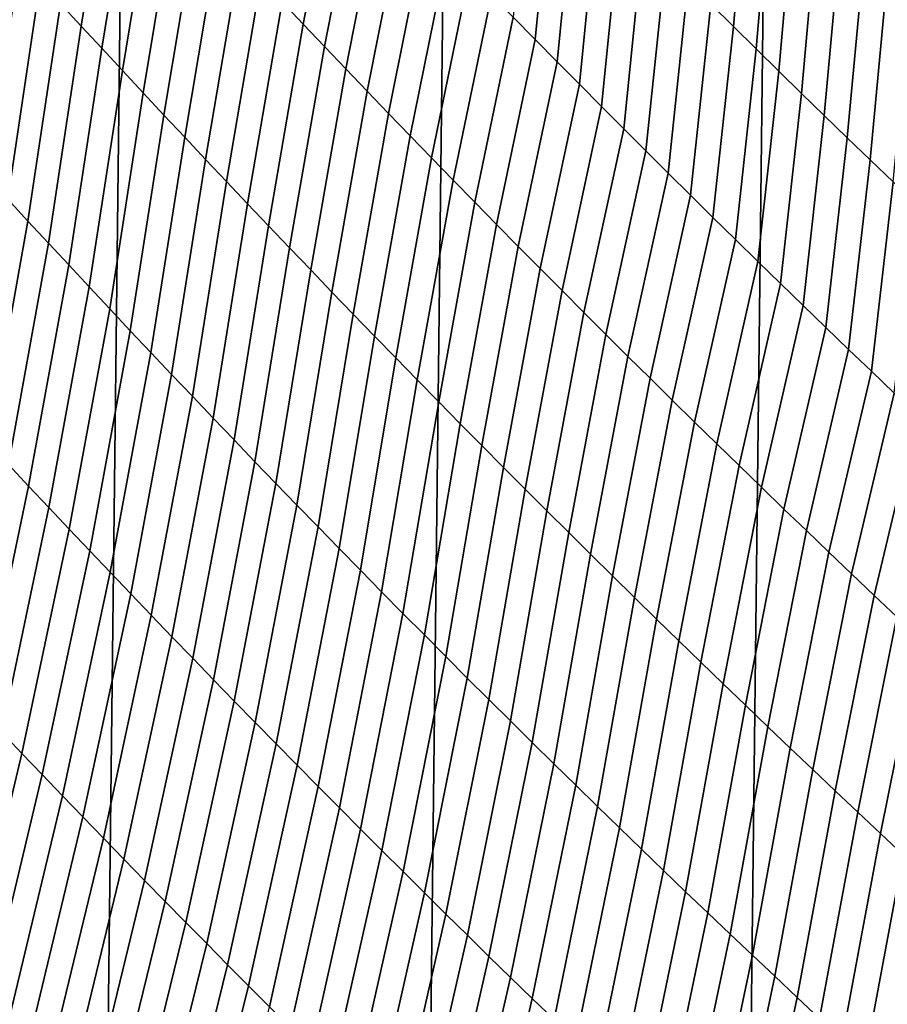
# Model space of a CAD drawing. Header units: metres. Extents: x -240 to 45, y -77 to 27.
# Tile 790 of 1056: x 5.89 to 7.52, y -21.22 to -19.38. Entities that reach past the tile are written whole.
import ezdxf

# ---------------------------------------------------------------- set-up
doc = ezdxf.new("R2010")
doc.units = ezdxf.units.M
doc.layers.add('solid_102011X2', color=7, linetype='CONTINUOUS')

msp = doc.modelspace()

# ---------------------------------------------------------------- linework, layer by layer
at = {"layer": 'solid_102011X2'}
for points in [[(6.002442, 26.115765), (5.392362, -26.246609), (4.77797, -26.364157), (5.392083, 26.246679)], [(6.608932, 25.971432), (6.00279, -26.115679), (5.392362, -26.246609), (6.002442, 26.115765)], [(7.211205, 25.813818), (6.609337, -25.971336), (6.00279, -26.115679), (6.608932, 25.971432)], [(7.809117, 25.64296), (7.211634, -25.813719), (6.609337, -25.971336), (7.211205, 25.813818)], [(8.402597, 25.458912), (7.809518, -25.642859), (7.211634, -25.813719), (7.809117, 25.64296)], [(5.969896, -19.349768, 117.191628), (6.008414, -19.391554, 117.223587), (6.070363, -19.00919, 117.513634), (6.031466, -18.966875, 117.482529)], [(6.384977, -19.346243, 117.759544), (6.424743, -19.388172, 117.789925), (6.492775, -19.037134, 118.098877), (6.45249, -18.994665, 118.069321)], [(6.008414, -19.391554, 117.223587), (6.047029, -19.433308, 117.25547), (6.109353, -19.051468, 117.544655), (6.070363, -19.00919, 117.513634)], [(6.818585, -19.374884, 118.332672), (6.859761, -19.416836, 118.361572), (6.894911, -19.055883, 118.65992), (6.853329, -19.013491, 118.631844)], [(7.188754, -19.350771, 118.854507), (7.231132, -19.392626, 118.882034), (7.260632, -19.049738, 119.190201), (7.21784, -19.007521, 119.163513)], [(6.424743, -19.388172, 117.789925), (6.464609, -19.430054, 117.820236), (6.533156, -19.079552, 118.128357), (6.492775, -19.037134, 118.098877)], [(6.047029, -19.433308, 117.25547), (6.085743, -19.475025, 117.28727), (6.148438, -19.093706, 117.575592), (6.109353, -19.051468, 117.544655)], [(6.859761, -19.416836, 118.361572), (6.901039, -19.458727, 118.390411), (6.936591, -19.098209, 118.68792), (6.894911, -19.055883, 118.65992)], [(7.231132, -19.392626, 118.882034), (7.273612, -19.434412, 118.909492), (7.303522, -19.091881, 119.216827), (7.260632, -19.049738, 119.190201)], [(6.085743, -19.475025, 117.28727), (6.124557, -19.516706, 117.318985), (6.187619, -19.135904, 117.606453), (6.148438, -19.093706, 117.575592)], [(6.464609, -19.430054, 117.820236), (6.504576, -19.471884, 117.850471), (6.573636, -19.121912, 118.157768), (6.533156, -19.079552, 118.128357)], [(7.273612, -19.434412, 118.909492), (7.316194, -19.476128, 118.93689), (7.34651, -19.133951, 119.243385), (7.303522, -19.091881, 119.216827)], [(6.901039, -19.458727, 118.390411), (6.942418, -19.500555, 118.419174), (6.97837, -19.140471, 118.715858), (6.936591, -19.098209, 118.68792)], [(6.504576, -19.471884, 117.850471), (6.544642, -19.513664, 117.88063), (6.614213, -19.164219, 118.187096), (6.573636, -19.121912, 118.157768)], [(7.316194, -19.476128, 118.93689), (7.358878, -19.517773, 118.964218), (7.389598, -19.175949, 119.269875), (7.34651, -19.133951, 119.243385)], [(6.124557, -19.516706, 117.318985), (6.16347, -19.55835, 117.350624), (6.226896, -19.178061, 117.63723), (6.187619, -19.135904, 117.606453)], [(6.942418, -19.500555, 118.419174), (6.9839, -19.54232, 118.447868), (7.020247, -19.182667, 118.743721), (6.97837, -19.140471, 118.715858)], [(6.544642, -19.513664, 117.88063), (6.584811, -19.555391, 117.910721), (6.654888, -19.206469, 118.216354), (6.614213, -19.164219, 118.187096)], [(6.16347, -19.55835, 117.350624), (6.202483, -19.599953, 117.382187), (6.266269, -19.220175, 117.667923), (6.226896, -19.178061, 117.63723)], [(6.9839, -19.54232, 118.447868), (7.025484, -19.584021, 118.476501), (7.062223, -19.224794, 118.771523), (7.020247, -19.182667, 118.743721)], [(7.358878, -19.517773, 118.964218), (7.401665, -19.559345, 118.991478), (7.432785, -19.217871, 119.296303), (7.389598, -19.175949, 119.269875)], [(6.584811, -19.555391, 117.910721), (6.625082, -19.597065, 117.940735), (6.695662, -19.248663, 118.245537), (6.654888, -19.206469, 118.216354)], [(6.202483, -19.599953, 117.382187), (6.241598, -19.641518, 117.413666), (6.30574, -19.262243, 117.69854), (6.266269, -19.220175, 117.667923)], [(7.025484, -19.584021, 118.476501), (7.067172, -19.625658, 118.505058), (7.1043, -19.266855, 118.799248), (7.062223, -19.224794, 118.771523)], [(7.401665, -19.559345, 118.991478), (7.444556, -19.600847, 119.018669), (7.476071, -19.259718, 119.322662), (7.432785, -19.217871, 119.296303)], [(6.241598, -19.641518, 117.413666), (6.280813, -19.683039, 117.445076), (6.345309, -19.304266, 117.72908), (6.30574, -19.262243, 117.69854)], [(6.625082, -19.597065, 117.940735), (6.665454, -19.638683, 117.970673), (6.736537, -19.290796, 118.274651), (6.695662, -19.248663, 118.245537)], [(7.444556, -19.600847, 119.018669), (7.48755, -19.642279, 119.045799), (7.519459, -19.301491, 119.348961), (7.476071, -19.259718, 119.322662)], [(5.832689, -19.674622, 116.862541), (5.870648, -19.715837, 116.895439), (5.931476, -19.307947, 117.159584), (5.893152, -19.266096, 117.127457)], [(7.067172, -19.625658, 118.505058), (7.108963, -19.667231, 118.533546), (7.146477, -19.308847, 118.826912), (7.1043, -19.266855, 118.799248)], [(6.665454, -19.638683, 117.970673), (6.70593, -19.680248, 118.000542), (6.777511, -19.33287, 118.303696), (6.736537, -19.290796, 118.274651)], [(5.870648, -19.715837, 116.895439), (5.908709, -19.757025, 116.928261), (5.969896, -19.349768, 117.191628), (5.931476, -19.307947, 117.159584)], [(6.280813, -19.683039, 117.445076), (6.320131, -19.724518, 117.476402), (6.384977, -19.346243, 117.759544), (6.345309, -19.304266, 117.72908)], [(7.108963, -19.667231, 118.533546), (7.150859, -19.708738, 118.561966), (7.188754, -19.350771, 118.854507), (7.146477, -19.308847, 118.826912)], [(7.48755, -19.642279, 119.045799), (7.530648, -19.683636, 119.072861), (7.562947, -19.343187, 119.375198), (7.519459, -19.301491, 119.348961)], [(6.70593, -19.680248, 118.000542), (6.74651, -19.721756, 118.030342), (6.818585, -19.374884, 118.332672), (6.777511, -19.33287, 118.303696)], [(5.908709, -19.757025, 116.928261), (5.946871, -19.798182, 116.960999), (6.008414, -19.391554, 117.223587), (5.969896, -19.349768, 117.191628)], [(6.320131, -19.724518, 117.476402), (6.359552, -19.765955, 117.507652), (6.424743, -19.388172, 117.789925), (6.384977, -19.346243, 117.759544)], [(7.150859, -19.708738, 118.561966), (7.192859, -19.750179, 118.590324), (7.231132, -19.392626, 118.882034), (7.188754, -19.350771, 118.854507)], [(5.946871, -19.798182, 116.960999), (5.985135, -19.83931, 116.99366), (6.047029, -19.433308, 117.25547), (6.008414, -19.391554, 117.223587)], [(6.359552, -19.765955, 117.507652), (6.399076, -19.807344, 117.538826), (6.464609, -19.430054, 117.820236), (6.424743, -19.388172, 117.789925)], [(6.74651, -19.721756, 118.030342), (6.787193, -19.763206, 118.060074), (6.859761, -19.416836, 118.361572), (6.818585, -19.374884, 118.332672)], [(7.192859, -19.750179, 118.590324), (7.234964, -19.791555, 118.618607), (7.273612, -19.434412, 118.909492), (7.231132, -19.392626, 118.882034)], [(6.787193, -19.763206, 118.060074), (6.827981, -19.8046, 118.089737), (6.901039, -19.458727, 118.390411), (6.859761, -19.416836, 118.361572)], [(5.985135, -19.83931, 116.99366), (6.023501, -19.880405, 117.026237), (6.085743, -19.475025, 117.28727), (6.047029, -19.433308, 117.25547)], [(6.399076, -19.807344, 117.538826), (6.438704, -19.84869, 117.569931), (6.504576, -19.471884, 117.850471), (6.464609, -19.430054, 117.820236)], [(7.234964, -19.791555, 118.618607), (7.277174, -19.832865, 118.646828), (7.316194, -19.476128, 118.93689), (7.273612, -19.434412, 118.909492)], [(6.827981, -19.8046, 118.089737), (6.868875, -19.845934, 118.119331), (6.942418, -19.500555, 118.419174), (6.901039, -19.458727, 118.390411)], [(6.023501, -19.880405, 117.026237), (6.061971, -19.921469, 117.058739), (6.124557, -19.516706, 117.318985), (6.085743, -19.475025, 117.28727)], [(6.438704, -19.84869, 117.569931), (6.478437, -19.889986, 117.60096), (6.544642, -19.513664, 117.88063), (6.504576, -19.471884, 117.850471)], [(7.277174, -19.832865, 118.646828), (7.31949, -19.874107, 118.674973), (7.358878, -19.517773, 118.964218), (7.316194, -19.476128, 118.93689)], [(6.868875, -19.845934, 118.119331), (6.909873, -19.887209, 118.148849), (6.9839, -19.54232, 118.447868), (6.942418, -19.500555, 118.419174)], [(6.061971, -19.921469, 117.058739), (6.100543, -19.962498, 117.091164), (6.16347, -19.55835, 117.350624), (6.124557, -19.516706, 117.318985)], [(6.478437, -19.889986, 117.60096), (6.518275, -19.931234, 117.631912), (6.584811, -19.555391, 117.910721), (6.544642, -19.513664, 117.88063)], [(7.31949, -19.874107, 118.674973), (7.361913, -19.915281, 118.703056), (7.401665, -19.559345, 118.991478), (7.358878, -19.517773, 118.964218)], [(6.100543, -19.962498, 117.091164), (6.139221, -20.00349, 117.123512), (6.202483, -19.599953, 117.382187), (6.16347, -19.55835, 117.350624)], [(6.518275, -19.931234, 117.631912), (6.558218, -19.972435, 117.662788), (6.625082, -19.597065, 117.940735), (6.584811, -19.555391, 117.910721)], [(6.909873, -19.887209, 118.148849), (6.950978, -19.928423, 118.178307), (7.025484, -19.584021, 118.476501), (6.9839, -19.54232, 118.447868)], [(7.361913, -19.915281, 118.703056), (7.404442, -19.956387, 118.731064), (7.444556, -19.600847, 119.018669), (7.401665, -19.559345, 118.991478)], [(6.950978, -19.928423, 118.178307), (6.992189, -19.96958, 118.207687), (7.067172, -19.625658, 118.505058), (7.025484, -19.584021, 118.476501)], [(6.139221, -20.00349, 117.123512), (6.178003, -20.044447, 117.155785), (6.241598, -19.641518, 117.413666), (6.202483, -19.599953, 117.382187)], [(6.558218, -19.972435, 117.662788), (6.598268, -20.013582, 117.693604), (6.665454, -19.638683, 117.970673), (6.625082, -19.597065, 117.940735)], [(7.404442, -19.956387, 118.731064), (7.447078, -19.997423, 118.75901), (7.48755, -19.642279, 119.045799), (7.444556, -19.600847, 119.018669)], [(6.992189, -19.96958, 118.207687), (7.033506, -20.010674, 118.237), (7.108963, -19.667231, 118.533546), (7.067172, -19.625658, 118.505058)], [(6.178003, -20.044447, 117.155785), (6.21689, -20.085367, 117.187981), (6.280813, -19.683039, 117.445076), (6.241598, -19.641518, 117.413666)], [(6.598268, -20.013582, 117.693604), (6.638424, -20.05468, 117.724335), (6.70593, -19.680248, 118.000542), (6.665454, -19.638683, 117.970673)], [(7.447078, -19.997423, 118.75901), (7.489822, -20.038393, 118.786888), (7.530648, -19.683636, 119.072861), (7.48755, -19.642279, 119.045799)], [(7.033506, -20.010674, 118.237), (7.074931, -20.051706, 118.266243), (7.150859, -19.708738, 118.561966), (7.108963, -19.667231, 118.533546)], [(6.21689, -20.085367, 117.187981), (6.255884, -20.126247, 117.2201), (6.320131, -19.724518, 117.476402), (6.280813, -19.683039, 117.445076)], [(6.638424, -20.05468, 117.724335), (6.678688, -20.095724, 117.755005), (6.74651, -19.721756, 118.030342), (6.70593, -19.680248, 118.000542)], [(7.489822, -20.038393, 118.786888), (7.532673, -20.079292, 118.814697), (7.573851, -19.72492, 119.099854), (7.530648, -19.683636, 119.072861)], [(5.796433, -20.132086, 116.648315), (5.834176, -20.172609, 116.681892), (5.908709, -19.757025, 116.928261), (5.870648, -19.715837, 116.895439)], [(6.255884, -20.126247, 117.2201), (6.294984, -20.167088, 117.252144), (6.359552, -19.765955, 117.507652), (6.320131, -19.724518, 117.476402)], [(6.678688, -20.095724, 117.755005), (6.71906, -20.136715, 117.785599), (6.787193, -19.763206, 118.060074), (6.74651, -19.721756, 118.030342)], [(7.074931, -20.051706, 118.266243), (7.116463, -20.092678, 118.295418), (7.192859, -19.750179, 118.590324), (7.150859, -19.708738, 118.561966)], [(5.834176, -20.172609, 116.681892), (5.872024, -20.21311, 116.715401), (5.946871, -19.798182, 116.960999), (5.908709, -19.757025, 116.928261)], [(7.116463, -20.092678, 118.295418), (7.158103, -20.133589, 118.324524), (7.234964, -19.791555, 118.618607), (7.192859, -19.750179, 118.590324)], [(6.294984, -20.167088, 117.252144), (6.334192, -20.207886, 117.284111), (6.399076, -19.807344, 117.538826), (6.359552, -19.765955, 117.507652)], [(6.71906, -20.136715, 117.785599), (6.759541, -20.177652, 117.816124), (6.827981, -19.8046, 118.089737), (6.787193, -19.763206, 118.060074)], [(5.872024, -20.21311, 116.715401), (5.909978, -20.253582, 116.748825), (5.985135, -19.83931, 116.99366), (5.946871, -19.798182, 116.960999)], [(7.158103, -20.133589, 118.324524), (7.199851, -20.174435, 118.353561), (7.277174, -19.832865, 118.646828), (7.234964, -19.791555, 118.618607)], [(6.334192, -20.207886, 117.284111), (6.373507, -20.248642, 117.31601), (6.438704, -19.84869, 117.569931), (6.399076, -19.807344, 117.538826)], [(6.759541, -20.177652, 117.816124), (6.80013, -20.218534, 117.846581), (6.868875, -19.845934, 118.119331), (6.827981, -19.8046, 118.089737)], [(7.199851, -20.174435, 118.353561), (7.241707, -20.215219, 118.38253), (7.31949, -19.874107, 118.674973), (7.277174, -19.832865, 118.646828)], [(5.909978, -20.253582, 116.748825), (5.94804, -20.294027, 116.782181), (6.023501, -19.880405, 117.026237), (5.985135, -19.83931, 116.99366)], [(6.373507, -20.248642, 117.31601), (6.41293, -20.289354, 117.347832), (6.478437, -19.889986, 117.60096), (6.438704, -19.84869, 117.569931)], [(6.80013, -20.218534, 117.846581), (6.840828, -20.259359, 117.876968), (6.909873, -19.887209, 118.148849), (6.868875, -19.845934, 118.119331)], [(5.94804, -20.294027, 116.782181), (5.986208, -20.334442, 116.815453), (6.061971, -19.921469, 117.058739), (6.023501, -19.880405, 117.026237)], [(6.41293, -20.289354, 117.347832), (6.452463, -20.330023, 117.379578), (6.518275, -19.931234, 117.631912), (6.478437, -19.889986, 117.60096)], [(6.840828, -20.259359, 117.876968), (6.881636, -20.300129, 117.907288), (6.950978, -19.928423, 118.178307), (6.909873, -19.887209, 118.148849)], [(7.241707, -20.215219, 118.38253), (7.283673, -20.255939, 118.41143), (7.361913, -19.915281, 118.703056), (7.31949, -19.874107, 118.674973)], [(5.986208, -20.334442, 116.815453), (6.024485, -20.374828, 116.848656), (6.100543, -19.962498, 117.091164), (6.061971, -19.921469, 117.058739)], [(7.283673, -20.255939, 118.41143), (7.325748, -20.296595, 118.440262), (7.404442, -19.956387, 118.731064), (7.361913, -19.915281, 118.703056)], [(6.452463, -20.330023, 117.379578), (6.492105, -20.370646, 117.411255), (6.558218, -19.972435, 117.662788), (6.518275, -19.931234, 117.631912)], [(6.881636, -20.300129, 117.907288), (6.922554, -20.340843, 117.937531), (6.992189, -19.96958, 118.207687), (6.950978, -19.928423, 118.178307)], [(6.024485, -20.374828, 116.848656), (6.062869, -20.415184, 116.881783), (6.139221, -20.00349, 117.123512), (6.100543, -19.962498, 117.091164)], [(7.325748, -20.296595, 118.440262), (7.367932, -20.337187, 118.469025), (7.447078, -19.997423, 118.75901), (7.404442, -19.956387, 118.731064)], [(6.492105, -20.370646, 117.411255), (6.531857, -20.411222, 117.442863), (6.598268, -20.013582, 117.693604), (6.558218, -19.972435, 117.662788)], [(6.922554, -20.340843, 117.937531), (6.963583, -20.381498, 117.967705), (7.033506, -20.010674, 118.237), (6.992189, -19.96958, 118.207687)], [(7.367932, -20.337187, 118.469025), (7.410227, -20.377714, 118.497719), (7.489822, -20.038393, 118.786888), (7.447078, -19.997423, 118.75901)], [(6.062869, -20.415184, 116.881783), (6.101363, -20.455505, 116.914833), (6.178003, -20.044447, 117.155785), (6.139221, -20.00349, 117.123512)], [(6.531857, -20.411222, 117.442863), (6.57172, -20.45175, 117.474396), (6.638424, -20.05468, 117.724335), (6.598268, -20.013582, 117.693604)], [(6.963583, -20.381498, 117.967705), (7.004722, -20.422098, 117.997818), (7.074931, -20.051706, 118.266243), (7.033506, -20.010674, 118.237)], [(6.101363, -20.455505, 116.914833), (6.139966, -20.495792, 116.947807), (6.21689, -20.085367, 117.187981), (6.178003, -20.044447, 117.155785)], [(6.57172, -20.45175, 117.474396), (6.611694, -20.492229, 117.505859), (6.678688, -20.095724, 117.755005), (6.638424, -20.05468, 117.724335)], [(7.004722, -20.422098, 117.997818), (7.045972, -20.462639, 118.027847), (7.116463, -20.092678, 118.295418), (7.074931, -20.051706, 118.266243)], [(7.410227, -20.377714, 118.497719), (7.452633, -20.418175, 118.526337), (7.532673, -20.079292, 118.814697), (7.489822, -20.038393, 118.786888)], [(6.139966, -20.495792, 116.947807), (6.17868, -20.536047, 116.980705), (6.255884, -20.126247, 117.2201), (6.21689, -20.085367, 117.187981)], [(7.045972, -20.462639, 118.027847), (7.087334, -20.50312, 118.057816), (7.158103, -20.133589, 118.324524), (7.116463, -20.092678, 118.295418)], [(7.452633, -20.418175, 118.526337), (7.49515, -20.45857, 118.554893), (7.575633, -20.120121, 118.842438), (7.532673, -20.079292, 118.814697)], [(6.611694, -20.492229, 117.505859), (6.65178, -20.532658, 117.537254), (6.71906, -20.136715, 117.785599), (6.678688, -20.095724, 117.755005)], [(6.17868, -20.536047, 116.980705), (6.217505, -20.576263, 117.013535), (6.294984, -20.167088, 117.252144), (6.255884, -20.126247, 117.2201)], [(7.49515, -20.45857, 118.554893), (7.537777, -20.498901, 118.583374), (7.618701, -20.160879, 118.87011), (7.575633, -20.120121, 118.842438)], [(6.65178, -20.532658, 117.537254), (6.691978, -20.573036, 117.568581), (6.759541, -20.177652, 117.816124), (6.71906, -20.136715, 117.785599)], [(7.087334, -20.50312, 118.057816), (7.128807, -20.543545, 118.087715), (7.199851, -20.174435, 118.353561), (7.158103, -20.133589, 118.324524)], [(6.217505, -20.576263, 117.013535), (6.256441, -20.616444, 117.046288), (6.334192, -20.207886, 117.284111), (6.294984, -20.167088, 117.252144)], [(6.691978, -20.573036, 117.568581), (6.732289, -20.613363, 117.599831), (6.80013, -20.218534, 117.846581), (6.759541, -20.177652, 117.816124)], [(7.128807, -20.543545, 118.087715), (7.170393, -20.583908, 118.117538), (7.241707, -20.215219, 118.38253), (7.199851, -20.174435, 118.353561)], [(5.784041, -20.635405, 116.487343), (5.821729, -20.675196, 116.521523), (5.909978, -20.253582, 116.748825), (5.872024, -20.21311, 116.715401)], [(6.256441, -20.616444, 117.046288), (6.295488, -20.656584, 117.078972), (6.373507, -20.248642, 117.31601), (6.334192, -20.207886, 117.284111)], [(6.732289, -20.613363, 117.599831), (6.772713, -20.653639, 117.631012), (6.840828, -20.259359, 117.876968), (6.80013, -20.218534, 117.846581)], [(7.170393, -20.583908, 118.117538), (7.212091, -20.624212, 118.147293), (7.283673, -20.255939, 118.41143), (7.241707, -20.215219, 118.38253)], [(5.821729, -20.675196, 116.521523), (5.859529, -20.714962, 116.555634), (5.94804, -20.294027, 116.782181), (5.909978, -20.253582, 116.748825)], [(6.295488, -20.656584, 117.078972), (6.334648, -20.696686, 117.11158), (6.41293, -20.289354, 117.347832), (6.373507, -20.248642, 117.31601)], [(6.772713, -20.653639, 117.631012), (6.81325, -20.693861, 117.662132), (6.881636, -20.300129, 117.907288), (6.840828, -20.259359, 117.876968)], [(7.212091, -20.624212, 118.147293), (7.253902, -20.664457, 118.176979), (7.325748, -20.296595, 118.440262), (7.283673, -20.255939, 118.41143)], [(5.859529, -20.714962, 116.555634), (5.897439, -20.754704, 116.589676), (5.986208, -20.334442, 116.815453), (5.94804, -20.294027, 116.782181)], [(6.334648, -20.696686, 117.11158), (6.373921, -20.736748, 117.144119), (6.452463, -20.330023, 117.379578), (6.41293, -20.289354, 117.347832)], [(6.81325, -20.693861, 117.662132), (6.8539, -20.734032, 117.693169), (6.922554, -20.340843, 117.937531), (6.881636, -20.300129, 117.907288)], [(7.253902, -20.664457, 118.176979), (7.295826, -20.704639, 118.206589), (7.367932, -20.337187, 118.469025), (7.325748, -20.296595, 118.440262)], [(6.373921, -20.736748, 117.144119), (6.413307, -20.776766, 117.17659), (6.492105, -20.370646, 117.411255), (6.452463, -20.330023, 117.379578)], [(5.897439, -20.754704, 116.589676), (5.935463, -20.794418, 116.623634), (6.024485, -20.374828, 116.848656), (5.986208, -20.334442, 116.815453)], [(6.8539, -20.734032, 117.693169), (6.894665, -20.774149, 117.724144), (6.963583, -20.381498, 117.967705), (6.922554, -20.340843, 117.937531)], [(7.295826, -20.704639, 118.206589), (7.337864, -20.744762, 118.236137), (7.410227, -20.377714, 118.497719), (7.367932, -20.337187, 118.469025)], [(5.935463, -20.794418, 116.623634), (5.9736, -20.834108, 116.657532), (6.062869, -20.415184, 116.881783), (6.024485, -20.374828, 116.848656)], [(6.413307, -20.776766, 117.17659), (6.452808, -20.816742, 117.208984), (6.531857, -20.411222, 117.442863), (6.492105, -20.370646, 117.411255)], [(6.894665, -20.774149, 117.724144), (6.935544, -20.814211, 117.755043), (7.004722, -20.422098, 117.997818), (6.963583, -20.381498, 117.967705)], [(7.337864, -20.744762, 118.236137), (7.380015, -20.784822, 118.26561), (7.452633, -20.418175, 118.526337), (7.410227, -20.377714, 118.497719)], [(5.9736, -20.834108, 116.657532), (6.01185, -20.873768, 116.691345), (6.101363, -20.455505, 116.914833), (6.062869, -20.415184, 116.881783)], [(6.452808, -20.816742, 117.208984), (6.492423, -20.856674, 117.24131), (6.57172, -20.45175, 117.474396), (6.531857, -20.411222, 117.442863)], [(6.935544, -20.814211, 117.755043), (6.976537, -20.854221, 117.785873), (7.045972, -20.462639, 118.027847), (7.004722, -20.422098, 117.997818)], [(7.380015, -20.784822, 118.26561), (7.422282, -20.82482, 118.295013), (7.49515, -20.45857, 118.554893), (7.452633, -20.418175, 118.526337)], [(6.01185, -20.873768, 116.691345), (6.050215, -20.913399, 116.72509), (6.139966, -20.495792, 116.947807), (6.101363, -20.455505, 116.914833)], [(6.492423, -20.856674, 117.24131), (6.532153, -20.896563, 117.27356), (6.611694, -20.492229, 117.505859), (6.57172, -20.45175, 117.474396)], [(7.422282, -20.82482, 118.295013), (7.464662, -20.864756, 118.324341), (7.537777, -20.498901, 118.583374), (7.49515, -20.45857, 118.554893)], [(6.976537, -20.854221, 117.785873), (7.017645, -20.894175, 117.816635), (7.087334, -20.50312, 118.057816), (7.045972, -20.462639, 118.027847)], [(6.050215, -20.913399, 116.72509), (6.088694, -20.952997, 116.758766), (6.17868, -20.536047, 116.980705), (6.139966, -20.495792, 116.947807)], [(6.532153, -20.896563, 117.27356), (6.571999, -20.936403, 117.305748), (6.65178, -20.532658, 117.537254), (6.611694, -20.492229, 117.505859)], [(7.464662, -20.864756, 118.324341), (7.507158, -20.904629, 118.3536), (7.580517, -20.539164, 118.611794), (7.537777, -20.498901, 118.583374)], [(7.017645, -20.894175, 117.816635), (7.058869, -20.934074, 117.847328), (7.128807, -20.543545, 118.087715), (7.087334, -20.50312, 118.057816)], [(6.088694, -20.952997, 116.758766), (6.127287, -20.992565, 116.792366), (6.217505, -20.576263, 117.013535), (6.17868, -20.536047, 116.980705)], [(6.571999, -20.936403, 117.305748), (6.611961, -20.976196, 117.33786), (6.691978, -20.573036, 117.568581), (6.65178, -20.532658, 117.537254)], [(7.058869, -20.934074, 117.847328), (7.100208, -20.973917, 117.877945), (7.170393, -20.583908, 118.117538), (7.128807, -20.543545, 118.087715)], [(7.507158, -20.904629, 118.3536), (7.549769, -20.944437, 118.38279), (7.623368, -20.579359, 118.640137), (7.580517, -20.539164, 118.611794)], [(6.611961, -20.976196, 117.33786), (6.65204, -21.015944, 117.369904), (6.732289, -20.613363, 117.599831), (6.691978, -20.573036, 117.568581)], [(6.127287, -20.992565, 116.792366), (6.165997, -21.032101, 116.825897), (6.256441, -20.616444, 117.046288), (6.217505, -20.576263, 117.013535)], [(7.100208, -20.973917, 117.877945), (7.141663, -21.013704, 117.908485), (7.212091, -20.624212, 118.147293), (7.170393, -20.583908, 118.117538)], [(6.165997, -21.032101, 116.825897), (6.204823, -21.0716, 116.85936), (6.295488, -20.656584, 117.078972), (6.256441, -20.616444, 117.046288)], [(6.65204, -21.015944, 117.369904), (6.692235, -21.055643, 117.401878), (6.772713, -20.653639, 117.631012), (6.732289, -20.613363, 117.599831)], [(7.141663, -21.013704, 117.908485), (7.183234, -21.053436, 117.938965), (7.253902, -20.664457, 118.176979), (7.212091, -20.624212, 118.147293)], [(6.204823, -21.0716, 116.85936), (6.243765, -21.111065, 116.892746), (6.334648, -20.696686, 117.11158), (6.295488, -20.656584, 117.078972)], [(6.692235, -21.055643, 117.401878), (6.732547, -21.095293, 117.433777), (6.81325, -20.693861, 117.662132), (6.772713, -20.653639, 117.631012)], [(7.183234, -21.053436, 117.938965), (7.224921, -21.093111, 117.969368), (7.295826, -20.704639, 118.206589), (7.253902, -20.664457, 118.176979)], [(6.243765, -21.111065, 116.892746), (6.282824, -21.150494, 116.926064), (6.373921, -20.736748, 117.144119), (6.334648, -20.696686, 117.11158)], [(6.732547, -21.095293, 117.433777), (6.772976, -21.134893, 117.465614), (6.8539, -20.734032, 117.693169), (6.81325, -20.693861, 117.662132)], [(5.758166, -21.142263, 116.347115), (5.795864, -21.181307, 116.381905), (5.897439, -20.754704, 116.589676), (5.859529, -20.714962, 116.555634)], [(7.224921, -21.093111, 117.969368), (7.266726, -21.132727, 117.999702), (7.337864, -20.744762, 118.236137), (7.295826, -20.704639, 118.206589)], [(6.282824, -21.150494, 116.926064), (6.322001, -21.189884, 116.959305), (6.413307, -20.776766, 117.17659), (6.373921, -20.736748, 117.144119)], [(6.772976, -21.134893, 117.465614), (6.813524, -21.174446, 117.497375), (6.894665, -20.774149, 117.724144), (6.8539, -20.734032, 117.693169)], [(5.795864, -21.181307, 116.381905), (5.83368, -21.220325, 116.416618), (5.935463, -20.794418, 116.623634), (5.897439, -20.754704, 116.589676)], [(7.266726, -21.132727, 117.999702), (7.308647, -21.172287, 118.029961), (7.380015, -20.784822, 118.26561), (7.337864, -20.744762, 118.236137)], [(6.813524, -21.174446, 117.497375), (6.854188, -21.213947, 117.52906), (6.935544, -20.814211, 117.755043), (6.894665, -20.774149, 117.724144)], [(5.83368, -21.220325, 116.416618), (5.871614, -21.259323, 116.451263), (5.9736, -20.834108, 116.657532), (5.935463, -20.794418, 116.623634)], [(6.322001, -21.189884, 116.959305), (6.361296, -21.229235, 116.992485), (6.452808, -20.816742, 117.208984), (6.413307, -20.776766, 117.17659)], [(7.308647, -21.172287, 118.029961), (7.350686, -21.211786, 118.06015), (7.422282, -20.82482, 118.295013), (7.380015, -20.784822, 118.26561)], [(6.361296, -21.229235, 116.992485), (6.40071, -21.268547, 117.025589), (6.492423, -20.856674, 117.24131), (6.452808, -20.816742, 117.208984)], [(6.854188, -21.213947, 117.52906), (6.894971, -21.253399, 117.560684), (6.976537, -20.854221, 117.785873), (6.935544, -20.814211, 117.755043)], [(7.350686, -21.211786, 118.06015), (7.392843, -21.25123, 118.090263), (7.464662, -20.864756, 118.324341), (7.422282, -20.82482, 118.295013)], [(5.871614, -21.259323, 116.451263), (5.909665, -21.298296, 116.485832), (6.01185, -20.873768, 116.691345), (5.9736, -20.834108, 116.657532)], [(6.40071, -21.268547, 117.025589), (6.440243, -21.307816, 117.058624), (6.532153, -20.896563, 117.27356), (6.492423, -20.856674, 117.24131)], [(6.894971, -21.253399, 117.560684), (6.935873, -21.292801, 117.592232), (7.017645, -20.894175, 117.816635), (6.976537, -20.854221, 117.785873)], [(7.392843, -21.25123, 118.090263), (7.435117, -21.290613, 118.120308), (7.507158, -20.904629, 118.3536), (7.464662, -20.864756, 118.324341)], [(5.909665, -21.298296, 116.485832), (5.947836, -21.337244, 116.52034), (6.050215, -20.913399, 116.72509), (6.01185, -20.873768, 116.691345)], [(6.440243, -21.307816, 117.058624), (6.479896, -21.347044, 117.091591), (6.571999, -20.936403, 117.305748), (6.532153, -20.896563, 117.27356)], [(6.935873, -21.292801, 117.592232), (6.976892, -21.332151, 117.623703), (7.058869, -20.934074, 117.847328), (7.017645, -20.894175, 117.816635)], [(7.435117, -21.290613, 118.120308), (7.47751, -21.329937, 118.150276), (7.549769, -20.944437, 118.38279), (7.507158, -20.904629, 118.3536)], [(5.947836, -21.337244, 116.52034), (5.986125, -21.376165, 116.554771), (6.088694, -20.952997, 116.758766), (6.050215, -20.913399, 116.72509)], [(6.479896, -21.347044, 117.091591), (6.519668, -21.38623, 117.124481), (6.611961, -20.976196, 117.33786), (6.571999, -20.936403, 117.305748)], [(6.976892, -21.332151, 117.623703), (7.018031, -21.371449, 117.655113), (7.100208, -20.973917, 117.877945), (7.058869, -20.934074, 117.847328)], [(5.986125, -21.376165, 116.554771), (6.024535, -21.41506, 116.589134), (6.127287, -20.992565, 116.792366), (6.088694, -20.952997, 116.758766)], [(7.47751, -21.329937, 118.150276), (7.520022, -21.369202, 118.180176), (7.592496, -20.984182, 118.411911), (7.549769, -20.944437, 118.38279)], [(6.519668, -21.38623, 117.124481), (6.559561, -21.425371, 117.15731), (6.65204, -21.015944, 117.369904), (6.611961, -20.976196, 117.33786)], [(7.018031, -21.371449, 117.655113), (7.059289, -21.410696, 117.68644), (7.141663, -21.013704, 117.908485), (7.100208, -20.973917, 117.877945)], [(6.024535, -21.41506, 116.589134), (6.063064, -21.453924, 116.623428), (6.165997, -21.032101, 116.825897), (6.127287, -20.992565, 116.792366)], [(6.559561, -21.425371, 117.15731), (6.599575, -21.464468, 117.190063), (6.692235, -21.055643, 117.401878), (6.65204, -21.015944, 117.369904)], [(7.059289, -21.410696, 117.68644), (7.100667, -21.44989, 117.717705), (7.183234, -21.053436, 117.938965), (7.141663, -21.013704, 117.908485)], [(6.063064, -21.453924, 116.623428), (6.101714, -21.492758, 116.657654), (6.204823, -21.0716, 116.85936), (6.165997, -21.032101, 116.825897)], [(6.599575, -21.464468, 117.190063), (6.639709, -21.503521, 117.222748), (6.732547, -21.095293, 117.433777), (6.692235, -21.055643, 117.401878)], [(7.100667, -21.44989, 117.717705), (7.142164, -21.489031, 117.748886), (7.224921, -21.093111, 117.969368), (7.183234, -21.053436, 117.938965)], [(6.101714, -21.492758, 116.657654), (6.140485, -21.531561, 116.691811), (6.243765, -21.111065, 116.892746), (6.204823, -21.0716, 116.85936)], [(6.639709, -21.503521, 117.222748), (6.679964, -21.54253, 117.255363), (6.772976, -21.134893, 117.465614), (6.732547, -21.095293, 117.433777)], [(7.142164, -21.489031, 117.748886), (7.183781, -21.528118, 117.780006), (7.266726, -21.132727, 117.999702), (7.224921, -21.093111, 117.969368)], [(6.140485, -21.531561, 116.691811), (6.179378, -21.570333, 116.725891), (6.282824, -21.150494, 116.926064), (6.243765, -21.111065, 116.892746)], [(6.679964, -21.54253, 117.255363), (6.72034, -21.581493, 117.287903), (6.813524, -21.174446, 117.497375), (6.772976, -21.134893, 117.465614)], [(7.183781, -21.528118, 117.780006), (7.225518, -21.567152, 117.811043), (7.308647, -21.172287, 118.029961), (7.266726, -21.132727, 117.999702)], [(6.179378, -21.570333, 116.725891), (6.218392, -21.60907, 116.759903), (6.322001, -21.189884, 116.959305), (6.282824, -21.150494, 116.926064)], [(6.72034, -21.581493, 117.287903), (6.760838, -21.620409, 117.320374), (6.854188, -21.213947, 117.52906), (6.813524, -21.174446, 117.497375)], [(7.225518, -21.567152, 117.811043), (7.267376, -21.606131, 117.84201), (7.350686, -21.211786, 118.06015), (7.308647, -21.172287, 118.029961)], [(6.218392, -21.60907, 116.759903), (6.257528, -21.647772, 116.793846), (6.361296, -21.229235, 116.992485), (6.322001, -21.189884, 116.959305)], [(6.760838, -21.620409, 117.320374), (6.801457, -21.659281, 117.352776), (6.894971, -21.253399, 117.560684), (6.854188, -21.213947, 117.52906)], [(7.267376, -21.606131, 117.84201), (7.309355, -21.645056, 117.87291), (7.392843, -21.25123, 118.090263), (7.350686, -21.211786, 118.06015)]]:
    msp.add_3dface(points, dxfattribs=at)

doc.saveas('drawing.dxf')
